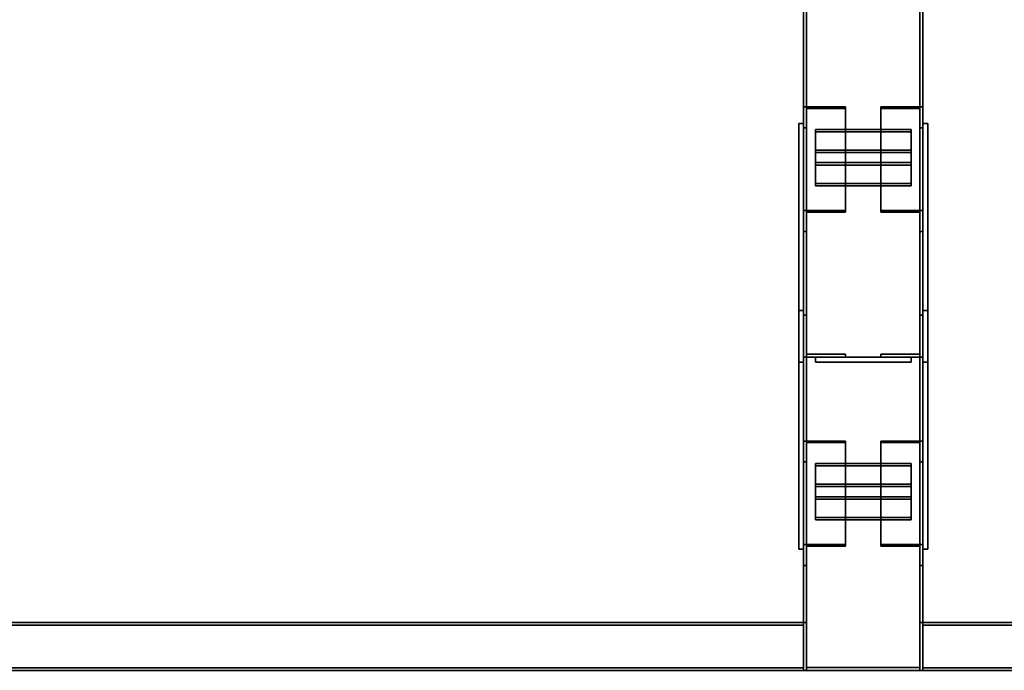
# Model space of a CAD drawing. Extents: x 13429 to 13460.1, y 572.8 to 605.1.
# Tile 274 of 341: x 13437.32 to 13438.351, y 594.046 to 594.728. Entities that reach past the tile are written whole.
import ezdxf

# ---------------------------------------------------------------- set-up
doc = ezdxf.new("R2010")
doc.units = 0
doc.header["$LTSCALE"] = 150
doc.header["$MEASUREMENT"] = 0
doc.layers.add('3DFACE_PLATE', color=7, linetype='CONTINUOUS')
doc.layers.add('3DFACE_SHAPE', color=7, linetype='CONTINUOUS')

msp = doc.modelspace()

# ---------------------------------------------------------------- linework, layer by layer
at = {"layer": '3DFACE_PLATE', "color": 6}
for points, invisible_edges in [([(13438.1359, 594.369, 0.0549), (13438.1359, 594.369, 0.1999), (13438.1359, 594.619, 0.0549)], 2), ([(13438.1359, 594.369, 0.1999), (13438.1359, 594.619, 0.1999), (13438.1359, 594.619, 0.0549)], 12), ([(13438.1409, 594.369, 0.0549), (13438.1359, 594.369, 0.0549), (13438.1409, 594.619, 0.0549)], 2), ([(13438.1359, 594.369, 0.0549), (13438.1359, 594.619, 0.0549), (13438.1409, 594.619, 0.0549)], 12), ([(13438.1409, 594.619, 0.1999), (13438.1359, 594.619, 0.1999), (13438.1409, 594.369, 0.1999)], 2), ([(13438.1359, 594.619, 0.1999), (13438.1359, 594.369, 0.1999), (13438.1409, 594.369, 0.1999)], 12), ([(13438.1409, 594.619, 0.0549), (13438.1359, 594.619, 0.0549), (13438.1409, 594.619, 0.1999)], 2), ([(13438.1359, 594.619, 0.0549), (13438.1359, 594.619, 0.1999), (13438.1409, 594.619, 0.1999)], 12), ([(13438.1409, 594.619, 0.0549), (13438.1409, 594.619, 0.1999), (13438.1409, 594.369, 0.0549)], 2), ([(13438.1409, 594.619, 0.1999), (13438.1409, 594.369, 0.1999), (13438.1409, 594.369, 0.0549)], 12), ([(13438.1534, 594.6126, 0.1172), (13438.1534, 594.5779, 0.1371), (13438.2534, 594.6126, 0.1172)], 2), ([(13438.1534, 594.5779, 0.1371), (13438.2534, 594.5779, 0.1371), (13438.2534, 594.6126, 0.1172)], 12), ([(13438.2534, 594.6126, 0.1172), (13438.2534, 594.6102, 0.1129), (13438.1534, 594.6126, 0.1172)], 2), ([(13438.2534, 594.6102, 0.1129), (13438.1534, 594.6102, 0.1129), (13438.1534, 594.6126, 0.1172)], 12), ([(13438.1534, 594.6126, 0.1172), (13438.1534, 594.6102, 0.1129), (13438.1534, 594.5779, 0.1371)], 2), ([(13438.2534, 594.5779, 0.1371), (13438.2534, 594.5754, 0.1327), (13438.2534, 594.6126, 0.1172)], 2), ([(13438.2534, 594.5754, 0.1327), (13438.2534, 594.6102, 0.1129), (13438.2534, 594.6126, 0.1172)], 12), ([(13438.2659, 594.369, 0.0549), (13438.2659, 594.369, 0.1999), (13438.2659, 594.619, 0.0549)], 2), ([(13438.2659, 594.369, 0.1999), (13438.2659, 594.619, 0.1999), (13438.2659, 594.619, 0.0549)], 12), ([(13438.2709, 594.369, 0.0549), (13438.2659, 594.369, 0.0549), (13438.2709, 594.619, 0.0549)], 2), ([(13438.2659, 594.369, 0.0549), (13438.2659, 594.619, 0.0549), (13438.2709, 594.619, 0.0549)], 12), ([(13438.2709, 594.619, 0.1999), (13438.2659, 594.619, 0.1999), (13438.2709, 594.369, 0.1999)], 2), ([(13438.2659, 594.619, 0.1999), (13438.2659, 594.369, 0.1999), (13438.2709, 594.369, 0.1999)], 12), ([(13438.2709, 594.619, 0.0549), (13438.2659, 594.619, 0.0549), (13438.2709, 594.619, 0.1999)], 2), ([(13438.2659, 594.619, 0.0549), (13438.2659, 594.619, 0.1999), (13438.2709, 594.619, 0.1999)], 12), ([(13438.2709, 594.619, 0.0549), (13438.2709, 594.619, 0.1999), (13438.2709, 594.369, 0.0549)], 2), ([(13438.2709, 594.619, 0.1999), (13438.2709, 594.369, 0.1999), (13438.2709, 594.369, 0.0549)], 12), ([(13438.2534, 594.6102, 0.1129), (13438.2534, 594.5754, 0.1327), (13438.1534, 594.6102, 0.1129)], 2), ([(13438.2534, 594.5754, 0.1327), (13438.1534, 594.5754, 0.1327), (13438.1534, 594.6102, 0.1129)], 12), ([(13438.1534, 594.6102, 0.1129), (13438.1534, 594.5754, 0.1327), (13438.1534, 594.5779, 0.1371)], 12), ([(13438.1534, 594.5909, 0.1296), (13438.1534, 594.5562, 0.1495), (13438.2534, 594.5909, 0.1296)], 2), ([(13438.1534, 594.5562, 0.1495), (13438.2534, 594.5562, 0.1495), (13438.2534, 594.5909, 0.1296)], 12), ([(13438.2534, 594.5909, 0.1296), (13438.2534, 594.5885, 0.1253), (13438.1534, 594.5909, 0.1296)], 2), ([(13438.2534, 594.5885, 0.1253), (13438.1534, 594.5885, 0.1253), (13438.1534, 594.5909, 0.1296)], 12), ([(13438.1534, 594.5909, 0.1296), (13438.1534, 594.5885, 0.1253), (13438.1534, 594.5562, 0.1495)], 2), ([(13438.2534, 594.5885, 0.1253), (13438.2534, 594.5537, 0.1451), (13438.1534, 594.5885, 0.1253)], 2), ([(13438.2534, 594.5537, 0.1451), (13438.1534, 594.5537, 0.1451), (13438.1534, 594.5885, 0.1253)], 12), ([(13438.1534, 594.5885, 0.1253), (13438.1534, 594.5537, 0.1451), (13438.1534, 594.5562, 0.1495)], 12), ([(13438.2534, 594.5562, 0.1495), (13438.2534, 594.5537, 0.1451), (13438.2534, 594.5909, 0.1296)], 2), ([(13438.2534, 594.5537, 0.1451), (13438.2534, 594.5885, 0.1253), (13438.2534, 594.5909, 0.1296)], 12), ([(13438.1534, 594.5779, 0.1371), (13438.1534, 594.5754, 0.1327), (13438.2534, 594.5779, 0.1371)], 2), ([(13438.1534, 594.5754, 0.1327), (13438.2534, 594.5754, 0.1327), (13438.2534, 594.5779, 0.1371)], 12), ([(13438.1534, 594.5562, 0.1495), (13438.1534, 594.5537, 0.1451), (13438.2534, 594.5562, 0.1495)], 2), ([(13438.1534, 594.5537, 0.1451), (13438.2534, 594.5537, 0.1451), (13438.2534, 594.5562, 0.1495)], 12), ([(13438.1359, 594.423, 0.1649), (13438.1359, 594.423, 0.0199), (13438.1359, 594.173, 0.1649)], 2), ([(13438.1359, 594.423, 0.0199), (13438.1359, 594.173, 0.0199), (13438.1359, 594.173, 0.1649)], 12), ([(13438.1409, 594.423, 0.1649), (13438.1359, 594.423, 0.1649), (13438.1409, 594.173, 0.1649)], 2), ([(13438.1359, 594.423, 0.1649), (13438.1359, 594.173, 0.1649), (13438.1409, 594.173, 0.1649)], 12), ([(13438.1409, 594.423, 0.0199), (13438.1359, 594.423, 0.0199), (13438.1409, 594.423, 0.1649)], 2), ([(13438.1359, 594.423, 0.0199), (13438.1359, 594.423, 0.1649), (13438.1409, 594.423, 0.1649)], 12), ([(13438.1409, 594.173, 0.0199), (13438.1359, 594.173, 0.0199), (13438.1409, 594.423, 0.0199)], 2), ([(13438.1359, 594.173, 0.0199), (13438.1359, 594.423, 0.0199), (13438.1409, 594.423, 0.0199)], 12), ([(13438.1409, 594.173, 0.1649), (13438.1409, 594.173, 0.0199), (13438.1409, 594.423, 0.1649)], 2), ([(13438.1409, 594.173, 0.0199), (13438.1409, 594.423, 0.0199), (13438.1409, 594.423, 0.1649)], 12), ([(13438.2659, 594.423, 0.1649), (13438.2659, 594.423, 0.0199), (13438.2659, 594.173, 0.1649)], 2), ([(13438.2659, 594.423, 0.0199), (13438.2659, 594.173, 0.0199), (13438.2659, 594.173, 0.1649)], 12), ([(13438.2709, 594.423, 0.1649), (13438.2659, 594.423, 0.1649), (13438.2709, 594.173, 0.1649)], 2), ([(13438.2659, 594.423, 0.1649), (13438.2659, 594.173, 0.1649), (13438.2709, 594.173, 0.1649)], 12), ([(13438.2709, 594.423, 0.0199), (13438.2659, 594.423, 0.0199), (13438.2709, 594.423, 0.1649)], 2), ([(13438.2659, 594.423, 0.0199), (13438.2659, 594.423, 0.1649), (13438.2709, 594.423, 0.1649)], 12), ([(13438.2709, 594.173, 0.0199), (13438.2659, 594.173, 0.0199), (13438.2709, 594.423, 0.0199)], 2), ([(13438.2659, 594.173, 0.0199), (13438.2659, 594.423, 0.0199), (13438.2709, 594.423, 0.0199)], 12), ([(13438.2709, 594.173, 0.1649), (13438.2709, 594.173, 0.0199), (13438.2709, 594.423, 0.1649)], 2), ([(13438.2709, 594.173, 0.0199), (13438.2709, 594.423, 0.0199), (13438.2709, 594.423, 0.1649)], 12), ([(13438.1409, 594.369, 0.1999), (13438.1359, 594.369, 0.1999), (13438.1409, 594.369, 0.0549)], 2), ([(13438.1359, 594.369, 0.1999), (13438.1359, 594.369, 0.0549), (13438.1409, 594.369, 0.0549)], 12), ([(13438.2534, 594.374, 0.1134), (13438.2534, 594.374, 0.0734), (13438.1534, 594.374, 0.1134)], 2), ([(13438.2534, 594.374, 0.0734), (13438.1534, 594.374, 0.0734), (13438.1534, 594.374, 0.1134)], 12), ([(13438.2534, 594.369, 0.1134), (13438.2534, 594.374, 0.1134), (13438.1534, 594.369, 0.1134)], 2), ([(13438.2534, 594.374, 0.1134), (13438.1534, 594.374, 0.1134), (13438.1534, 594.369, 0.1134)], 12), ([(13438.1534, 594.369, 0.0734), (13438.1534, 594.374, 0.0734), (13438.2534, 594.369, 0.0734)], 2), ([(13438.1534, 594.374, 0.0734), (13438.2534, 594.374, 0.0734), (13438.2534, 594.369, 0.0734)], 12), ([(13438.1534, 594.369, 0.1134), (13438.1534, 594.374, 0.1134), (13438.1534, 594.369, 0.0734)], 2), ([(13438.1534, 594.374, 0.1134), (13438.1534, 594.374, 0.0734), (13438.1534, 594.369, 0.0734)], 12), ([(13438.2534, 594.374, 0.1464), (13438.2534, 594.374, 0.1064), (13438.1534, 594.374, 0.1464)], 2), ([(13438.2534, 594.374, 0.1064), (13438.1534, 594.374, 0.1064), (13438.1534, 594.374, 0.1464)], 12), ([(13438.2534, 594.369, 0.1464), (13438.2534, 594.374, 0.1464), (13438.1534, 594.369, 0.1464)], 2), ([(13438.2534, 594.374, 0.1464), (13438.1534, 594.374, 0.1464), (13438.1534, 594.369, 0.1464)], 12), ([(13438.1534, 594.369, 0.1064), (13438.1534, 594.374, 0.1064), (13438.2534, 594.369, 0.1064)], 2), ([(13438.1534, 594.374, 0.1064), (13438.2534, 594.374, 0.1064), (13438.2534, 594.369, 0.1064)], 12), ([(13438.1534, 594.369, 0.1464), (13438.1534, 594.374, 0.1464), (13438.1534, 594.369, 0.1064)], 2), ([(13438.1534, 594.374, 0.1464), (13438.1534, 594.374, 0.1064), (13438.1534, 594.369, 0.1064)], 12), ([(13438.1534, 594.369, 0.1134), (13438.1534, 594.369, 0.0734), (13438.2534, 594.369, 0.1134)], 2), ([(13438.1534, 594.369, 0.0734), (13438.2534, 594.369, 0.0734), (13438.2534, 594.369, 0.1134)], 12), ([(13438.1534, 594.369, 0.1464), (13438.1534, 594.369, 0.1064), (13438.2534, 594.369, 0.1464)], 2), ([(13438.1534, 594.369, 0.1064), (13438.2534, 594.369, 0.1064), (13438.2534, 594.369, 0.1464)], 12), ([(13438.2534, 594.369, 0.0734), (13438.2534, 594.374, 0.0734), (13438.2534, 594.369, 0.1134)], 2), ([(13438.2534, 594.374, 0.0734), (13438.2534, 594.374, 0.1134), (13438.2534, 594.369, 0.1134)], 12), ([(13438.2534, 594.369, 0.1064), (13438.2534, 594.374, 0.1064), (13438.2534, 594.369, 0.1464)], 2), ([(13438.2534, 594.374, 0.1064), (13438.2534, 594.374, 0.1464), (13438.2534, 594.369, 0.1464)], 12), ([(13438.2709, 594.369, 0.1999), (13438.2659, 594.369, 0.1999), (13438.2709, 594.369, 0.0549)], 2), ([(13438.2659, 594.369, 0.1999), (13438.2659, 594.369, 0.0549), (13438.2709, 594.369, 0.0549)], 12), ([(13438.1534, 594.2626, 0.1172), (13438.1534, 594.2279, 0.1371), (13438.2534, 594.2626, 0.1172)], 2), ([(13438.1534, 594.2279, 0.1371), (13438.2534, 594.2279, 0.1371), (13438.2534, 594.2626, 0.1172)], 12), ([(13438.2534, 594.2626, 0.1172), (13438.2534, 594.2602, 0.1129), (13438.1534, 594.2626, 0.1172)], 2), ([(13438.2534, 594.2602, 0.1129), (13438.1534, 594.2602, 0.1129), (13438.1534, 594.2626, 0.1172)], 12), ([(13438.1534, 594.2626, 0.1172), (13438.1534, 594.2602, 0.1129), (13438.1534, 594.2279, 0.1371)], 2), ([(13438.2534, 594.2279, 0.1371), (13438.2534, 594.2254, 0.1327), (13438.2534, 594.2626, 0.1172)], 2), ([(13438.2534, 594.2254, 0.1327), (13438.2534, 594.2602, 0.1129), (13438.2534, 594.2626, 0.1172)], 12), ([(13438.2534, 594.2602, 0.1129), (13438.2534, 594.2254, 0.1327), (13438.1534, 594.2602, 0.1129)], 2), ([(13438.2534, 594.2254, 0.1327), (13438.1534, 594.2254, 0.1327), (13438.1534, 594.2602, 0.1129)], 12), ([(13438.1534, 594.2602, 0.1129), (13438.1534, 594.2254, 0.1327), (13438.1534, 594.2279, 0.1371)], 12), ([(13438.1534, 594.2409, 0.1296), (13438.1534, 594.2062, 0.1495), (13438.2534, 594.2409, 0.1296)], 2), ([(13438.1534, 594.2062, 0.1495), (13438.2534, 594.2062, 0.1495), (13438.2534, 594.2409, 0.1296)], 12), ([(13438.2534, 594.2409, 0.1296), (13438.2534, 594.2385, 0.1253), (13438.1534, 594.2409, 0.1296)], 2), ([(13438.2534, 594.2385, 0.1253), (13438.1534, 594.2385, 0.1253), (13438.1534, 594.2409, 0.1296)], 12), ([(13438.1534, 594.2409, 0.1296), (13438.1534, 594.2385, 0.1253), (13438.1534, 594.2062, 0.1495)], 2), ([(13438.2534, 594.2385, 0.1253), (13438.2534, 594.2037, 0.1451), (13438.1534, 594.2385, 0.1253)], 2), ([(13438.2534, 594.2037, 0.1451), (13438.1534, 594.2037, 0.1451), (13438.1534, 594.2385, 0.1253)], 12), ([(13438.1534, 594.2385, 0.1253), (13438.1534, 594.2037, 0.1451), (13438.1534, 594.2062, 0.1495)], 12), ([(13438.2534, 594.2062, 0.1495), (13438.2534, 594.2037, 0.1451), (13438.2534, 594.2409, 0.1296)], 2), ([(13438.2534, 594.2037, 0.1451), (13438.2534, 594.2385, 0.1253), (13438.2534, 594.2409, 0.1296)], 12), ([(13438.1534, 594.2279, 0.1371), (13438.1534, 594.2254, 0.1327), (13438.2534, 594.2279, 0.1371)], 2), ([(13438.1534, 594.2254, 0.1327), (13438.2534, 594.2254, 0.1327), (13438.2534, 594.2279, 0.1371)], 12), ([(13438.1534, 594.2062, 0.1495), (13438.1534, 594.2037, 0.1451), (13438.2534, 594.2062, 0.1495)], 2), ([(13438.1534, 594.2037, 0.1451), (13438.2534, 594.2037, 0.1451), (13438.2534, 594.2062, 0.1495)], 12), ([(13438.1409, 594.173, 0.1649), (13438.1359, 594.173, 0.1649), (13438.1409, 594.173, 0.0199)], 2), ([(13438.1359, 594.173, 0.1649), (13438.1359, 594.173, 0.0199), (13438.1409, 594.173, 0.0199)], 12), ([(13438.2709, 594.173, 0.1649), (13438.2659, 594.173, 0.1649), (13438.2709, 594.173, 0.0199)], 2), ([(13438.2659, 594.173, 0.1649), (13438.2659, 594.173, 0.0199), (13438.2709, 594.173, 0.0199)], 12)]:
    msp.add_3dface(points, dxfattribs=dict(at, invisible_edges=invisible_edges))
at = {"layer": '3DFACE_SHAPE', "color": 13}
for points, invisible_edges in [([(13438.1409, 594.746, 0.0499), (13438.1409, 594.046, 0.0499), (13438.1439, 594.746, 0.0499)], 2), ([(13438.1409, 594.046, 0.0499), (13438.1439, 594.046, 0.0499), (13438.1439, 594.746, 0.0499)], 12), ([(13438.1409, 594.746, -0.0001), (13438.1409, 594.046, -0.0001), (13438.1409, 594.746, 0.0499)], 2), ([(13438.1409, 594.046, -0.0001), (13438.1409, 594.046, 0.0499), (13438.1409, 594.746, 0.0499)], 12), ([(13438.2659, 594.746, -0.0001), (13438.2659, 594.046, -0.0001), (13438.1409, 594.746, -0.0001)], 2), ([(13438.2659, 594.046, -0.0001), (13438.1409, 594.046, -0.0001), (13438.1409, 594.746, -0.0001)], 12), ([(13438.1409, 594.746, 0.1699), (13438.1409, 594.046, 0.1699), (13438.1409, 594.746, 0.2199)], 2), ([(13438.1409, 594.046, 0.1699), (13438.1409, 594.046, 0.2199), (13438.1409, 594.746, 0.2199)], 12), ([(13438.1439, 594.746, 0.1699), (13438.1439, 594.046, 0.1699), (13438.1409, 594.746, 0.1699)], 2), ([(13438.1439, 594.046, 0.1699), (13438.1409, 594.046, 0.1699), (13438.1409, 594.746, 0.1699)], 12), ([(13438.1409, 594.746, 0.2199), (13438.1409, 594.046, 0.2199), (13438.2659, 594.746, 0.2199)], 2), ([(13438.1409, 594.046, 0.2199), (13438.2659, 594.046, 0.2199), (13438.2659, 594.746, 0.2199)], 12), ([(13438.1439, 594.746, 0.0029), (13438.1439, 594.046, 0.0029), (13438.2628, 594.746, 0.0029)], 2), ([(13438.1439, 594.046, 0.0029), (13438.2628, 594.046, 0.0029), (13438.2628, 594.746, 0.0029)], 12), ([(13438.1439, 594.746, 0.0499), (13438.1439, 594.046, 0.0499), (13438.1439, 594.746, 0.0029)], 2), ([(13438.1439, 594.046, 0.0499), (13438.1439, 594.046, 0.0029), (13438.1439, 594.746, 0.0029)], 12), ([(13438.1439, 594.746, 0.2169), (13438.1439, 594.046, 0.2169), (13438.1439, 594.746, 0.1699)], 2), ([(13438.1439, 594.046, 0.2169), (13438.1439, 594.046, 0.1699), (13438.1439, 594.746, 0.1699)], 12), ([(13438.2628, 594.746, 0.2169), (13438.2628, 594.046, 0.2169), (13438.1439, 594.746, 0.2169)], 2), ([(13438.2628, 594.046, 0.2169), (13438.1439, 594.046, 0.2169), (13438.1439, 594.746, 0.2169)], 12), ([(13438.2628, 594.746, 0.0499), (13438.2628, 594.046, 0.0499), (13438.2659, 594.746, 0.0499)], 2), ([(13438.2628, 594.046, 0.0499), (13438.2659, 594.046, 0.0499), (13438.2659, 594.746, 0.0499)], 12), ([(13438.2628, 594.746, 0.0029), (13438.2628, 594.046, 0.0029), (13438.2628, 594.746, 0.0499)], 2), ([(13438.2628, 594.046, 0.0029), (13438.2628, 594.046, 0.0499), (13438.2628, 594.746, 0.0499)], 12), ([(13438.2628, 594.746, 0.1699), (13438.2628, 594.046, 0.1699), (13438.2628, 594.746, 0.2169)], 2), ([(13438.2628, 594.046, 0.1699), (13438.2628, 594.046, 0.2169), (13438.2628, 594.746, 0.2169)], 12), ([(13438.2659, 594.746, 0.1699), (13438.2659, 594.046, 0.1699), (13438.2628, 594.746, 0.1699)], 2), ([(13438.2659, 594.046, 0.1699), (13438.2628, 594.046, 0.1699), (13438.2628, 594.746, 0.1699)], 12), ([(13438.2659, 594.746, 0.0499), (13438.2659, 594.046, 0.0499), (13438.2659, 594.746, -0.0001)], 2), ([(13438.2659, 594.046, 0.0499), (13438.2659, 594.046, -0.0001), (13438.2659, 594.746, -0.0001)], 12), ([(13438.2659, 594.746, 0.2199), (13438.2659, 594.046, 0.2199), (13438.2659, 594.746, 0.1699)], 2), ([(13438.2659, 594.046, 0.2199), (13438.2659, 594.046, 0.1699), (13438.2659, 594.746, 0.1699)], 12), ([(13438.1849, 594.6362, 0.098), (13438.1441, 594.6346, 0.0952), (13438.1409, 594.6362, 0.098)], 3), ([(13438.1441, 594.6346, 0.0952), (13438.1409, 594.6144, 0.0598), (13438.1409, 594.6362, 0.098)], 13), ([(13438.1409, 594.6144, 0.0598), (13438.1409, 594.5058, 0.1218), (13438.1409, 594.6362, 0.098)], 2), ([(13438.1409, 594.5058, 0.1218), (13438.1409, 594.5277, 0.16), (13438.1409, 594.6362, 0.098)], 12), ([(13438.1409, 594.6362, 0.098), (13438.1409, 594.5277, 0.16), (13438.1849, 594.6362, 0.098)], 2), ([(13438.1409, 594.5277, 0.16), (13438.1849, 594.5277, 0.16), (13438.1849, 594.6362, 0.098)], 12), ([(13438.1441, 594.6346, 0.0952), (13438.1441, 594.6144, 0.0598), (13438.1409, 594.6144, 0.0598)], 12), ([(13438.1849, 594.6346, 0.0952), (13438.1441, 594.6346, 0.0952), (13438.1849, 594.6362, 0.098)], 2), ([(13438.1441, 594.6346, 0.0952), (13438.1441, 594.5261, 0.1572), (13438.1441, 594.6144, 0.0598)], 2), ([(13438.1849, 594.6346, 0.0952), (13438.1849, 594.5261, 0.1572), (13438.1441, 594.6346, 0.0952)], 2), ([(13438.1849, 594.5261, 0.1572), (13438.1441, 594.5261, 0.1572), (13438.1441, 594.6346, 0.0952)], 12), ([(13438.1849, 594.6362, 0.098), (13438.1849, 594.5277, 0.16), (13438.1849, 594.6346, 0.0952)], 2), ([(13438.1849, 594.5277, 0.16), (13438.1849, 594.5261, 0.1572), (13438.1849, 594.6346, 0.0952)], 12), ([(13438.2627, 594.6346, 0.0952), (13438.2219, 594.6362, 0.098), (13438.2659, 594.6362, 0.098)], 13), ([(13438.2627, 594.6346, 0.0952), (13438.2219, 594.6346, 0.0952), (13438.2219, 594.6362, 0.098)], 12), ([(13438.2219, 594.5277, 0.16), (13438.2219, 594.6362, 0.098), (13438.2219, 594.5261, 0.1572)], 2), ([(13438.2219, 594.6362, 0.098), (13438.2219, 594.6346, 0.0952), (13438.2219, 594.5261, 0.1572)], 12), ([(13438.2659, 594.5277, 0.16), (13438.2659, 594.6362, 0.098), (13438.2219, 594.5277, 0.16)], 2), ([(13438.2659, 594.6362, 0.098), (13438.2219, 594.6362, 0.098), (13438.2219, 594.5277, 0.16)], 12), ([(13438.2219, 594.5261, 0.1572), (13438.2219, 594.6346, 0.0952), (13438.2627, 594.5261, 0.1572)], 2), ([(13438.2219, 594.6346, 0.0952), (13438.2627, 594.6346, 0.0952), (13438.2627, 594.5261, 0.1572)], 12), ([(13438.2659, 594.6144, 0.0598), (13438.2627, 594.6346, 0.0952), (13438.2659, 594.6362, 0.098)], 3), ([(13438.2627, 594.6144, 0.0598), (13438.2627, 594.6346, 0.0952), (13438.2659, 594.6144, 0.0598)], 2), ([(13438.2627, 594.5261, 0.1572), (13438.2627, 594.6346, 0.0952), (13438.2627, 594.5058, 0.1218)], 2), ([(13438.2627, 594.6346, 0.0952), (13438.2627, 594.6144, 0.0598), (13438.2627, 594.5058, 0.1218)], 12), ([(13438.2659, 594.6144, 0.0598), (13438.2659, 594.6362, 0.098), (13438.2659, 594.5277, 0.16)], 12), ([(13438.1441, 594.6144, 0.0598), (13438.1441, 594.5058, 0.1218), (13438.1409, 594.6144, 0.0598)], 2), ([(13438.1441, 594.5058, 0.1218), (13438.1409, 594.5058, 0.1218), (13438.1409, 594.6144, 0.0598)], 12), ([(13438.1441, 594.5261, 0.1572), (13438.1441, 594.5058, 0.1218), (13438.1441, 594.6144, 0.0598)], 12), ([(13438.2627, 594.5058, 0.1218), (13438.2627, 594.6144, 0.0598), (13438.2659, 594.5058, 0.1218)], 2), ([(13438.2627, 594.6144, 0.0598), (13438.2659, 594.6144, 0.0598), (13438.2659, 594.5058, 0.1218)], 12), ([(13438.2659, 594.5058, 0.1218), (13438.2659, 594.6144, 0.0598), (13438.2659, 594.5277, 0.16)], 2), ([(13438.1409, 594.5058, 0.1218), (13438.1441, 594.5261, 0.1572), (13438.1409, 594.5277, 0.16)], 3), ([(13438.1441, 594.5261, 0.1572), (13438.1849, 594.5277, 0.16), (13438.1409, 594.5277, 0.16)], 13), ([(13438.1441, 594.5058, 0.1218), (13438.1441, 594.5261, 0.1572), (13438.1409, 594.5058, 0.1218)], 2), ([(13438.1441, 594.5261, 0.1572), (13438.1849, 594.5261, 0.1572), (13438.1849, 594.5277, 0.16)], 12), ([(13438.2219, 594.5261, 0.1572), (13438.2627, 594.5261, 0.1572), (13438.2219, 594.5277, 0.16)], 2), ([(13438.2219, 594.5277, 0.16), (13438.2627, 594.5261, 0.1572), (13438.2659, 594.5277, 0.16)], 3), ([(13438.2627, 594.5261, 0.1572), (13438.2659, 594.5058, 0.1218), (13438.2659, 594.5277, 0.16)], 13), ([(13438.2627, 594.5261, 0.1572), (13438.2627, 594.5058, 0.1218), (13438.2659, 594.5058, 0.1218)], 12), ([(13438.1441, 594.3772, 0.1604), (13438.1409, 594.418, 0.1604), (13438.1409, 594.374, 0.1604)], 13), ([(13438.1441, 594.3772, 0.1604), (13438.1441, 594.418, 0.1604), (13438.1409, 594.418, 0.1604)], 12), ([(13438.1441, 594.418, 0.0594), (13438.1441, 594.3772, 0.0594), (13438.1409, 594.418, 0.0594)], 2), ([(13438.1409, 594.418, 0.0594), (13438.1441, 594.3772, 0.0594), (13438.1409, 594.374, 0.0594)], 3), ([(13438.1409, 594.418, 0.1604), (13438.1409, 594.418, 0.0594), (13438.1409, 594.374, 0.1604)], 2), ([(13438.1409, 594.418, 0.0594), (13438.1409, 594.374, 0.0594), (13438.1409, 594.374, 0.1604)], 12), ([(13438.1441, 594.418, 0.1604), (13438.1441, 594.418, 0.0594), (13438.1409, 594.418, 0.1604)], 2), ([(13438.1441, 594.418, 0.0594), (13438.1409, 594.418, 0.0594), (13438.1409, 594.418, 0.1604)], 12), ([(13438.1441, 594.3772, 0.1604), (13438.1441, 594.3772, 0.0594), (13438.1441, 594.418, 0.1604)], 2), ([(13438.1441, 594.3772, 0.0594), (13438.1441, 594.418, 0.0594), (13438.1441, 594.418, 0.1604)], 12), ([(13438.2627, 594.3772, 0.0594), (13438.2659, 594.418, 0.0594), (13438.2659, 594.374, 0.0594)], 13), ([(13438.2627, 594.3772, 0.0594), (13438.2627, 594.418, 0.0594), (13438.2659, 594.418, 0.0594)], 12), ([(13438.2627, 594.418, 0.1604), (13438.2627, 594.3772, 0.1604), (13438.2659, 594.418, 0.1604)], 2), ([(13438.2659, 594.418, 0.1604), (13438.2627, 594.3772, 0.1604), (13438.2659, 594.374, 0.1604)], 3), ([(13438.2627, 594.418, 0.0594), (13438.2627, 594.418, 0.1604), (13438.2659, 594.418, 0.0594)], 2), ([(13438.2627, 594.418, 0.1604), (13438.2659, 594.418, 0.1604), (13438.2659, 594.418, 0.0594)], 12), ([(13438.2627, 594.3772, 0.0594), (13438.2627, 594.3772, 0.1604), (13438.2627, 594.418, 0.0594)], 2), ([(13438.2627, 594.3772, 0.1604), (13438.2627, 594.418, 0.1604), (13438.2627, 594.418, 0.0594)], 12), ([(13438.2659, 594.418, 0.0594), (13438.2659, 594.418, 0.1604), (13438.2659, 594.374, 0.0594)], 2), ([(13438.2659, 594.418, 0.1604), (13438.2659, 594.374, 0.1604), (13438.2659, 594.374, 0.0594)], 12), ([(13438.1849, 594.374, 0.1604), (13438.1441, 594.3772, 0.1604), (13438.1409, 594.374, 0.1604)], 3), ([(13438.1441, 594.3772, 0.0594), (13438.1849, 594.374, 0.0594), (13438.1409, 594.374, 0.0594)], 13), ([(13438.1849, 594.3772, 0.1604), (13438.1441, 594.3772, 0.1604), (13438.1849, 594.374, 0.1604)], 2), ([(13438.1441, 594.3772, 0.0594), (13438.1849, 594.3772, 0.0594), (13438.1849, 594.374, 0.0594)], 12), ([(13438.1849, 594.3772, 0.1604), (13438.1849, 594.3772, 0.0594), (13438.1441, 594.3772, 0.1604)], 2), ([(13438.1849, 594.3772, 0.0594), (13438.1441, 594.3772, 0.0594), (13438.1441, 594.3772, 0.1604)], 12), ([(13438.1849, 594.374, 0.1604), (13438.1849, 594.374, 0.0594), (13438.1849, 594.3772, 0.1604)], 2), ([(13438.1849, 594.374, 0.0594), (13438.1849, 594.3772, 0.0594), (13438.1849, 594.3772, 0.1604)], 12), ([(13438.2219, 594.3772, 0.0594), (13438.2627, 594.3772, 0.0594), (13438.2219, 594.374, 0.0594)], 2), ([(13438.2219, 594.374, 0.0594), (13438.2627, 594.3772, 0.0594), (13438.2659, 594.374, 0.0594)], 3), ([(13438.2627, 594.3772, 0.1604), (13438.2219, 594.374, 0.1604), (13438.2659, 594.374, 0.1604)], 13), ([(13438.2627, 594.3772, 0.1604), (13438.2219, 594.3772, 0.1604), (13438.2219, 594.374, 0.1604)], 12), ([(13438.2219, 594.3772, 0.0594), (13438.2219, 594.3772, 0.1604), (13438.2627, 594.3772, 0.0594)], 2), ([(13438.2219, 594.3772, 0.1604), (13438.2627, 594.3772, 0.1604), (13438.2627, 594.3772, 0.0594)], 12), ([(13438.2219, 594.374, 0.0594), (13438.2219, 594.374, 0.1604), (13438.2219, 594.3772, 0.0594)], 2), ([(13438.2219, 594.374, 0.1604), (13438.2219, 594.3772, 0.1604), (13438.2219, 594.3772, 0.0594)], 12), ([(13438.1409, 594.374, 0.1604), (13438.1409, 594.374, 0.0594), (13438.1849, 594.374, 0.1604)], 2), ([(13438.1409, 594.374, 0.0594), (13438.1849, 594.374, 0.0594), (13438.1849, 594.374, 0.1604)], 12), ([(13438.2659, 594.374, 0.0594), (13438.2659, 594.374, 0.1604), (13438.2219, 594.374, 0.0594)], 2), ([(13438.2659, 594.374, 0.1604), (13438.2219, 594.374, 0.1604), (13438.2219, 594.374, 0.0594)], 12), ([(13438.1849, 594.2862, 0.098), (13438.1441, 594.2846, 0.0952), (13438.1409, 594.2862, 0.098)], 3), ([(13438.1441, 594.2846, 0.0952), (13438.1409, 594.2644, 0.0598), (13438.1409, 594.2862, 0.098)], 13), ([(13438.1409, 594.2644, 0.0598), (13438.1409, 594.1558, 0.1218), (13438.1409, 594.2862, 0.098)], 2), ([(13438.1409, 594.1558, 0.1218), (13438.1409, 594.1777, 0.16), (13438.1409, 594.2862, 0.098)], 12), ([(13438.1409, 594.2862, 0.098), (13438.1409, 594.1777, 0.16), (13438.1849, 594.2862, 0.098)], 2), ([(13438.1409, 594.1777, 0.16), (13438.1849, 594.1777, 0.16), (13438.1849, 594.2862, 0.098)], 12), ([(13438.1441, 594.2846, 0.0952), (13438.1441, 594.2644, 0.0598), (13438.1409, 594.2644, 0.0598)], 12), ([(13438.1849, 594.2846, 0.0952), (13438.1441, 594.2846, 0.0952), (13438.1849, 594.2862, 0.098)], 2), ([(13438.1441, 594.2846, 0.0952), (13438.1441, 594.1761, 0.1572), (13438.1441, 594.2644, 0.0598)], 2), ([(13438.1849, 594.2846, 0.0952), (13438.1849, 594.1761, 0.1572), (13438.1441, 594.2846, 0.0952)], 2), ([(13438.1849, 594.1761, 0.1572), (13438.1441, 594.1761, 0.1572), (13438.1441, 594.2846, 0.0952)], 12), ([(13438.1849, 594.2862, 0.098), (13438.1849, 594.1777, 0.16), (13438.1849, 594.2846, 0.0952)], 2), ([(13438.1849, 594.1777, 0.16), (13438.1849, 594.1761, 0.1572), (13438.1849, 594.2846, 0.0952)], 12), ([(13438.2627, 594.2846, 0.0952), (13438.2219, 594.2862, 0.098), (13438.2659, 594.2862, 0.098)], 13), ([(13438.2627, 594.2846, 0.0952), (13438.2219, 594.2846, 0.0952), (13438.2219, 594.2862, 0.098)], 12), ([(13438.2219, 594.1777, 0.16), (13438.2219, 594.2862, 0.098), (13438.2219, 594.1761, 0.1572)], 2), ([(13438.2219, 594.2862, 0.098), (13438.2219, 594.2846, 0.0952), (13438.2219, 594.1761, 0.1572)], 12), ([(13438.2659, 594.1777, 0.16), (13438.2659, 594.2862, 0.098), (13438.2219, 594.1777, 0.16)], 2), ([(13438.2659, 594.2862, 0.098), (13438.2219, 594.2862, 0.098), (13438.2219, 594.1777, 0.16)], 12), ([(13438.2219, 594.1761, 0.1572), (13438.2219, 594.2846, 0.0952), (13438.2627, 594.1761, 0.1572)], 2), ([(13438.2219, 594.2846, 0.0952), (13438.2627, 594.2846, 0.0952), (13438.2627, 594.1761, 0.1572)], 12), ([(13438.2659, 594.2644, 0.0598), (13438.2627, 594.2846, 0.0952), (13438.2659, 594.2862, 0.098)], 3), ([(13438.2627, 594.2644, 0.0598), (13438.2627, 594.2846, 0.0952), (13438.2659, 594.2644, 0.0598)], 2), ([(13438.2627, 594.1761, 0.1572), (13438.2627, 594.2846, 0.0952), (13438.2627, 594.1558, 0.1218)], 2), ([(13438.2627, 594.2846, 0.0952), (13438.2627, 594.2644, 0.0598), (13438.2627, 594.1558, 0.1218)], 12), ([(13438.2659, 594.2644, 0.0598), (13438.2659, 594.2862, 0.098), (13438.2659, 594.1777, 0.16)], 12), ([(13438.1441, 594.2644, 0.0598), (13438.1441, 594.1558, 0.1218), (13438.1409, 594.2644, 0.0598)], 2), ([(13438.1441, 594.1558, 0.1218), (13438.1409, 594.1558, 0.1218), (13438.1409, 594.2644, 0.0598)], 12), ([(13438.1441, 594.1761, 0.1572), (13438.1441, 594.1558, 0.1218), (13438.1441, 594.2644, 0.0598)], 12), ([(13438.2627, 594.1558, 0.1218), (13438.2627, 594.2644, 0.0598), (13438.2659, 594.1558, 0.1218)], 2), ([(13438.2627, 594.2644, 0.0598), (13438.2659, 594.2644, 0.0598), (13438.2659, 594.1558, 0.1218)], 12), ([(13438.2659, 594.1558, 0.1218), (13438.2659, 594.2644, 0.0598), (13438.2659, 594.1777, 0.16)], 2), ([(13438.1409, 594.1558, 0.1218), (13438.1441, 594.1761, 0.1572), (13438.1409, 594.1777, 0.16)], 3), ([(13438.1441, 594.1761, 0.1572), (13438.1849, 594.1777, 0.16), (13438.1409, 594.1777, 0.16)], 13), ([(13438.1441, 594.1558, 0.1218), (13438.1441, 594.1761, 0.1572), (13438.1409, 594.1558, 0.1218)], 2), ([(13438.1441, 594.1761, 0.1572), (13438.1849, 594.1761, 0.1572), (13438.1849, 594.1777, 0.16)], 12), ([(13438.2219, 594.1761, 0.1572), (13438.2627, 594.1761, 0.1572), (13438.2219, 594.1777, 0.16)], 2), ([(13438.2219, 594.1777, 0.16), (13438.2627, 594.1761, 0.1572), (13438.2659, 594.1777, 0.16)], 3), ([(13438.2627, 594.1761, 0.1572), (13438.2659, 594.1558, 0.1218), (13438.2659, 594.1777, 0.16)], 13), ([(13438.2627, 594.1761, 0.1572), (13438.2627, 594.1558, 0.1218), (13438.2659, 594.1558, 0.1218)], 12), ([(13438.1409, 594.096, 0.2199), (13434.1533, 594.096, 0.22), (13438.1409, 594.046, 0.2199)], 2), ([(13434.1533, 594.096, 0.22), (13434.1533, 594.046, 0.22), (13438.1409, 594.046, 0.2199)], 12), ([(13438.1409, 594.096, 0.2079), (13434.1533, 594.096, 0.208), (13438.1409, 594.096, 0.2199)], 2), ([(13434.1533, 594.096, 0.208), (13434.1533, 594.096, 0.22), (13438.1409, 594.096, 0.2199)], 12), ([(13438.1409, 594.0934, 0.2079), (13434.1533, 594.0934, 0.208), (13438.1409, 594.096, 0.2079)], 2), ([(13434.1533, 594.0934, 0.208), (13434.1533, 594.096, 0.208), (13438.1409, 594.096, 0.2079)], 12), ([(13438.1409, 594.096, 0.1319), (13434.1533, 594.096, 0.132), (13438.1409, 594.0934, 0.1319)], 2), ([(13434.1533, 594.096, 0.132), (13434.1533, 594.0934, 0.132), (13438.1409, 594.0934, 0.1319)], 12), ([(13438.1409, 594.096, 0.1199), (13434.1533, 594.096, 0.12), (13438.1409, 594.096, 0.1319)], 2), ([(13434.1533, 594.096, 0.12), (13434.1533, 594.096, 0.132), (13438.1409, 594.096, 0.1319)], 12), ([(13438.1409, 594.046, 0.1199), (13434.1533, 594.046, 0.12), (13438.1409, 594.096, 0.1199)], 2), ([(13434.1533, 594.046, 0.12), (13434.1533, 594.096, 0.12), (13438.1409, 594.096, 0.1199)], 12), ([(13438.1409, 594.0934, 0.2173), (13434.1533, 594.0934, 0.2174), (13438.1409, 594.0934, 0.2079)], 2), ([(13434.1533, 594.0934, 0.2174), (13434.1533, 594.0934, 0.208), (13438.1409, 594.0934, 0.2079)], 12), ([(13438.1409, 594.0487, 0.2173), (13434.1533, 594.0487, 0.2174), (13438.1409, 594.0934, 0.2173)], 2), ([(13434.1533, 594.0487, 0.2174), (13434.1533, 594.0934, 0.2174), (13438.1409, 594.0934, 0.2173)], 12), ([(13438.1409, 594.0934, 0.1226), (13434.1533, 594.0934, 0.1227), (13438.1409, 594.0487, 0.1226)], 2), ([(13434.1533, 594.0934, 0.1227), (13434.1533, 594.0487, 0.1227), (13438.1409, 594.0487, 0.1226)], 12), ([(13438.1409, 594.0934, 0.1319), (13434.1533, 594.0934, 0.132), (13438.1409, 594.0934, 0.1226)], 2), ([(13434.1533, 594.0934, 0.132), (13434.1533, 594.0934, 0.1227), (13438.1409, 594.0934, 0.1226)], 12), ([(13438.1409, 594.0934, 0.1319), (13438.1409, 594.0934, 0.1226), (13438.1409, 594.096, 0.1319)], 2), ([(13438.1409, 594.096, 0.1319), (13438.1409, 594.0934, 0.1226), (13438.1409, 594.096, 0.1199)], 3), ([(13438.1409, 594.0934, 0.1226), (13438.1409, 594.0487, 0.1226), (13438.1409, 594.096, 0.1199)], 14), ([(13438.1409, 594.096, 0.1199), (13438.1409, 594.0487, 0.1226), (13438.1409, 594.046, 0.1199)], 3), ([(13438.1409, 594.046, 0.2199), (13438.1409, 594.0934, 0.2173), (13438.1409, 594.096, 0.2199)], 3), ([(13438.1409, 594.0934, 0.2173), (13438.1409, 594.096, 0.2079), (13438.1409, 594.096, 0.2199)], 13), ([(13438.1409, 594.0934, 0.2173), (13438.1409, 594.0934, 0.2079), (13438.1409, 594.096, 0.2079)], 12), ([(13438.1439, 594.0491, 0.4199), (13438.1409, 594.096, 0.4199), (13438.1409, 594.046, 0.4199)], 13), ([(13438.1439, 594.0491, 0.4199), (13438.1439, 594.096, 0.4199), (13438.1409, 594.096, 0.4199)], 12), ([(13438.1439, 594.096, 0.0199), (13438.1439, 594.0491, 0.0199), (13438.1409, 594.096, 0.0199)], 2), ([(13438.1409, 594.096, 0.0199), (13438.1439, 594.0491, 0.0199), (13438.1409, 594.046, 0.0199)], 3), ([(13438.1409, 594.096, 0.4199), (13438.1409, 594.096, 0.0199), (13438.1409, 594.046, 0.4199)], 2), ([(13438.1409, 594.096, 0.0199), (13438.1409, 594.046, 0.0199), (13438.1409, 594.046, 0.4199)], 12), ([(13438.1439, 594.096, 0.4199), (13438.1439, 594.096, 0.0199), (13438.1409, 594.096, 0.4199)], 2), ([(13438.1439, 594.096, 0.0199), (13438.1409, 594.096, 0.0199), (13438.1409, 594.096, 0.4199)], 12), ([(13438.1409, 594.0487, 0.2173), (13438.1409, 594.0934, 0.2173), (13438.1409, 594.046, 0.2199)], 14), ([(13438.1439, 594.0491, 0.4199), (13438.1439, 594.0491, 0.0199), (13438.1439, 594.096, 0.4199)], 2), ([(13438.1439, 594.0491, 0.0199), (13438.1439, 594.096, 0.0199), (13438.1439, 594.096, 0.4199)], 12), ([(13438.2628, 594.096, 0.4199), (13438.2628, 594.0491, 0.4199), (13438.2659, 594.096, 0.4199)], 2), ([(13438.2659, 594.096, 0.4199), (13438.2628, 594.0491, 0.4199), (13438.2659, 594.046, 0.4199)], 3), ([(13438.2628, 594.0491, 0.0199), (13438.2659, 594.096, 0.0199), (13438.2659, 594.046, 0.0199)], 13), ([(13438.2628, 594.0491, 0.0199), (13438.2628, 594.096, 0.0199), (13438.2659, 594.096, 0.0199)], 12), ([(13438.2628, 594.096, 0.4199), (13438.2628, 594.096, 0.0199), (13438.2628, 594.0491, 0.4199)], 2), ([(13438.2628, 594.096, 0.0199), (13438.2628, 594.0491, 0.0199), (13438.2628, 594.0491, 0.4199)], 12), ([(13438.2659, 594.096, 0.4199), (13438.2659, 594.096, 0.0199), (13438.2628, 594.096, 0.4199)], 2), ([(13438.2659, 594.096, 0.0199), (13438.2628, 594.096, 0.0199), (13438.2628, 594.096, 0.4199)], 12), ([(13438.2659, 594.0934, 0.2079), (13438.2659, 594.0934, 0.2173), (13438.2659, 594.096, 0.2079)], 2), ([(13438.2659, 594.096, 0.2079), (13438.2659, 594.0934, 0.2173), (13438.2659, 594.096, 0.2199)], 3), ([(13438.2659, 594.0934, 0.2173), (13438.2659, 594.0487, 0.2173), (13438.2659, 594.096, 0.2199)], 14), ([(13438.2659, 594.096, 0.2199), (13438.2659, 594.0487, 0.2173), (13438.2659, 594.046, 0.2199)], 3), ([(13438.2659, 594.046, 0.1199), (13438.2659, 594.0934, 0.1226), (13438.2659, 594.096, 0.1199)], 3), ([(13438.2659, 594.0934, 0.1226), (13438.2659, 594.096, 0.1319), (13438.2659, 594.096, 0.1199)], 13), ([(13438.2659, 594.0934, 0.1226), (13438.2659, 594.0934, 0.1319), (13438.2659, 594.096, 0.1319)], 12), ([(13442.1184, 594.096, 0.2199), (13438.2659, 594.096, 0.2199), (13442.1184, 594.046, 0.2199)], 2), ([(13438.2659, 594.096, 0.2199), (13438.2659, 594.046, 0.2199), (13442.1184, 594.046, 0.2199)], 12), ([(13442.1184, 594.096, 0.2079), (13438.2659, 594.096, 0.2079), (13442.1184, 594.096, 0.2199)], 2), ([(13438.2659, 594.096, 0.2079), (13438.2659, 594.096, 0.2199), (13442.1184, 594.096, 0.2199)], 12), ([(13442.1184, 594.0934, 0.2079), (13438.2659, 594.0934, 0.2079), (13442.1184, 594.096, 0.2079)], 2), ([(13438.2659, 594.0934, 0.2079), (13438.2659, 594.096, 0.2079), (13442.1184, 594.096, 0.2079)], 12), ([(13442.1184, 594.096, 0.1319), (13438.2659, 594.096, 0.1319), (13442.1184, 594.0934, 0.1319)], 2), ([(13438.2659, 594.096, 0.1319), (13438.2659, 594.0934, 0.1319), (13442.1184, 594.0934, 0.1319)], 12), ([(13442.1184, 594.096, 0.1199), (13438.2659, 594.096, 0.1199), (13442.1184, 594.096, 0.1319)], 2), ([(13438.2659, 594.096, 0.1199), (13438.2659, 594.096, 0.1319), (13442.1184, 594.096, 0.1319)], 12), ([(13442.1184, 594.046, 0.1199), (13438.2659, 594.046, 0.1199), (13442.1184, 594.096, 0.1199)], 2), ([(13438.2659, 594.046, 0.1199), (13438.2659, 594.096, 0.1199), (13442.1184, 594.096, 0.1199)], 12), ([(13438.2659, 594.046, 0.4199), (13438.2659, 594.046, 0.0199), (13438.2659, 594.096, 0.4199)], 2), ([(13438.2659, 594.046, 0.0199), (13438.2659, 594.096, 0.0199), (13438.2659, 594.096, 0.4199)], 12), ([(13438.2659, 594.0487, 0.1226), (13438.2659, 594.0934, 0.1226), (13438.2659, 594.046, 0.1199)], 14), ([(13442.1184, 594.0934, 0.2173), (13438.2659, 594.0934, 0.2173), (13442.1184, 594.0934, 0.2079)], 2), ([(13438.2659, 594.0934, 0.2173), (13438.2659, 594.0934, 0.2079), (13442.1184, 594.0934, 0.2079)], 12), ([(13442.1184, 594.0487, 0.2173), (13438.2659, 594.0487, 0.2173), (13442.1184, 594.0934, 0.2173)], 2), ([(13438.2659, 594.0487, 0.2173), (13438.2659, 594.0934, 0.2173), (13442.1184, 594.0934, 0.2173)], 12), ([(13442.1184, 594.0934, 0.1226), (13438.2659, 594.0934, 0.1226), (13442.1184, 594.0487, 0.1226)], 2), ([(13438.2659, 594.0934, 0.1226), (13438.2659, 594.0487, 0.1226), (13442.1184, 594.0487, 0.1226)], 12), ([(13442.1184, 594.0934, 0.1319), (13438.2659, 594.0934, 0.1319), (13442.1184, 594.0934, 0.1226)], 2), ([(13438.2659, 594.0934, 0.1319), (13438.2659, 594.0934, 0.1226), (13442.1184, 594.0934, 0.1226)], 12), ([(13438.1409, 594.0487, 0.1226), (13434.1533, 594.0487, 0.1227), (13438.1409, 594.0487, 0.2173)], 2), ([(13434.1533, 594.0487, 0.1227), (13434.1533, 594.0487, 0.2174), (13438.1409, 594.0487, 0.2173)], 12), ([(13438.1409, 594.046, 0.2199), (13434.1533, 594.046, 0.22), (13438.1409, 594.046, 0.1199)], 2), ([(13434.1533, 594.046, 0.22), (13434.1533, 594.046, 0.12), (13438.1409, 594.046, 0.1199)], 12), ([(13438.2659, 594.046, 0.4199), (13438.1439, 594.0491, 0.4199), (13438.1409, 594.046, 0.4199)], 3), ([(13438.1439, 594.0491, 0.0199), (13438.2628, 594.0491, 0.0199), (13438.1409, 594.046, 0.0199)], 14), ([(13438.1409, 594.046, 0.0199), (13438.2628, 594.0491, 0.0199), (13438.2659, 594.046, 0.0199)], 3), ([(13438.1409, 594.0487, 0.1226), (13438.1409, 594.0487, 0.2173), (13438.1409, 594.046, 0.1199)], 14), ([(13438.1409, 594.046, 0.1199), (13438.1409, 594.0487, 0.2173), (13438.1409, 594.046, 0.2199)], 3), ([(13438.1409, 594.046, 0.4199), (13438.1409, 594.046, 0.0199), (13438.2659, 594.046, 0.4199)], 2), ([(13438.1409, 594.046, 0.0199), (13438.2659, 594.046, 0.0199), (13438.2659, 594.046, 0.4199)], 12), ([(13438.2659, 594.046, -0.0001), (13438.1439, 594.046, 0.0029), (13438.1409, 594.046, -0.0001)], 3), ([(13438.1439, 594.046, 0.0029), (13438.1409, 594.046, 0.0499), (13438.1409, 594.046, -0.0001)], 13), ([(13438.1439, 594.046, 0.0029), (13438.1439, 594.046, 0.0499), (13438.1409, 594.046, 0.0499)], 12), ([(13438.1439, 594.046, 0.1699), (13438.1439, 594.046, 0.2169), (13438.1409, 594.046, 0.1699)], 2), ([(13438.1409, 594.046, 0.1699), (13438.1439, 594.046, 0.2169), (13438.1409, 594.046, 0.2199)], 3), ([(13438.1439, 594.046, 0.2169), (13438.2628, 594.046, 0.2169), (13438.1409, 594.046, 0.2199)], 14), ([(13438.1409, 594.046, 0.2199), (13438.2628, 594.046, 0.2169), (13438.2659, 594.046, 0.2199)], 3), ([(13438.2628, 594.0491, 0.4199), (13438.1439, 594.0491, 0.4199), (13438.2659, 594.046, 0.4199)], 14), ([(13438.2628, 594.0491, 0.4199), (13438.2628, 594.0491, 0.0199), (13438.1439, 594.0491, 0.4199)], 2), ([(13438.2628, 594.0491, 0.0199), (13438.1439, 594.0491, 0.0199), (13438.1439, 594.0491, 0.4199)], 12), ([(13438.2628, 594.046, 0.0029), (13438.1439, 594.046, 0.0029), (13438.2659, 594.046, -0.0001)], 14), ([(13438.2628, 594.046, 0.0499), (13438.2628, 594.046, 0.0029), (13438.2659, 594.046, 0.0499)], 2), ([(13438.2659, 594.046, 0.0499), (13438.2628, 594.046, 0.0029), (13438.2659, 594.046, -0.0001)], 3), ([(13438.2628, 594.046, 0.2169), (13438.2659, 594.046, 0.1699), (13438.2659, 594.046, 0.2199)], 13), ([(13438.2628, 594.046, 0.2169), (13438.2628, 594.046, 0.1699), (13438.2659, 594.046, 0.1699)], 12), ([(13438.2659, 594.0487, 0.2173), (13438.2659, 594.0487, 0.1226), (13438.2659, 594.046, 0.2199)], 14), ([(13438.2659, 594.046, 0.2199), (13438.2659, 594.0487, 0.1226), (13438.2659, 594.046, 0.1199)], 3), ([(13442.1184, 594.0487, 0.1226), (13438.2659, 594.0487, 0.1226), (13442.1184, 594.0487, 0.2173)], 2), ([(13438.2659, 594.0487, 0.1226), (13438.2659, 594.0487, 0.2173), (13442.1184, 594.0487, 0.2173)], 12), ([(13442.1184, 594.046, 0.2199), (13438.2659, 594.046, 0.2199), (13442.1184, 594.046, 0.1199)], 2), ([(13438.2659, 594.046, 0.2199), (13438.2659, 594.046, 0.1199), (13442.1184, 594.046, 0.1199)], 12)]:
    msp.add_3dface(points, dxfattribs=dict(at, invisible_edges=invisible_edges))

doc.saveas('drawing.dxf')
